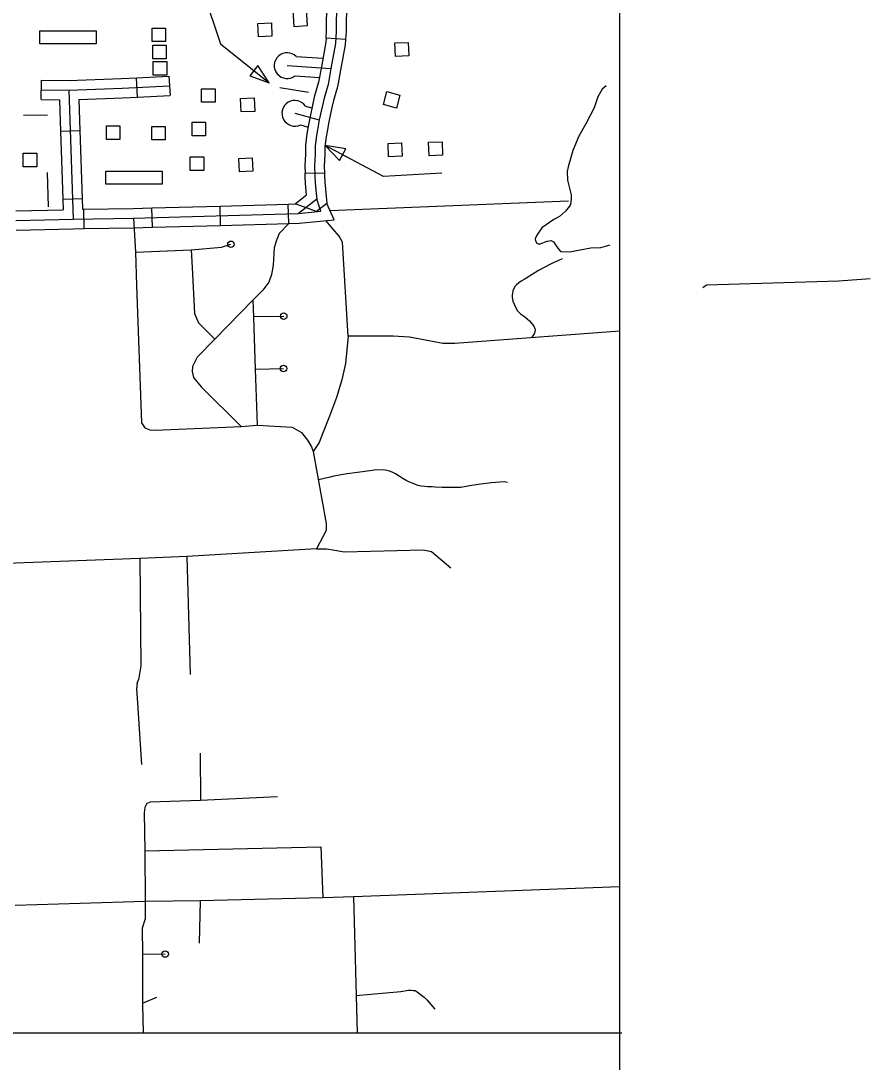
# Model space of a CAD drawing. Extents: x 1671357 to 13005564, y 567358 to 14261451.
# Drawn here: x 12758338.87 to 12758351.33, y 14259870.9 to 14259886.18 of the extents above; entities that cross this region are included whole.
import ezdxf

# ---------------------------------------------------------------- set-up
doc = ezdxf.new("R2010")
doc.units = 0
for name, color, linetype in [('2', 7, 'Continuous'), ('31', 7, 'Continuous'), ('32', 7, 'Continuous'), ('33', 7, 'Continuous'), ('34', 7, 'Continuous'), ('35', 7, 'Continuous'), ('56', 7, 'Continuous'), ('6', 7, 'Continuous')]:
    doc.layers.add(name, color=color, linetype=linetype)

msp = doc.modelspace()

# ---------------------------------------------------------------- linework, layer by layer
at = {"layer": '2'}
for p, q in [((12758347.654, 14259857.213), (12758347.654, 14259912.829)), ((12758328.593, 14259871.325), (12758347.684, 14259871.325))]:
    msp.add_line(p, q, dxfattribs=at)
at = {"layer": '31'}
msp.add_line((12758343.039, 14259883.938), (12758343.323, 14259883.947), dxfattribs=at)
for points in [[(12758343.279, 14259887.893), (12758343.431, 14259887.134), (12758343.456, 14259886.929), (12758343.477, 14259886.748), (12758343.49, 14259886.589), (12758343.501, 14259886.447), (12758343.496, 14259886.023), (12758343.485, 14259885.842), (12758343.417, 14259885.475), (12758343.374, 14259885.241), (12758343.316, 14259885.039), (12758343.244, 14259884.721), (12758343.22, 14259884.574), (12758343.204, 14259884.493), (12758343.186, 14259884.34), (12758343.184, 14259884.219), (12758343.178, 14259884.044), (12758343.182, 14259883.896), (12758343.184, 14259883.797), (12758343.196, 14259883.689), (12758343.209, 14259883.559), (12758342.943, 14259883.348)], [(12758343.348, 14259885.92), (12758343.344, 14259885.86), (12758343.277, 14259885.5), (12758343.235, 14259885.274), (12758343.178, 14259885.074), (12758343.153, 14259884.964)], [(12758343.631, 14259885.903), (12758343.626, 14259885.825), (12758343.557, 14259885.449), (12758343.512, 14259885.208), (12758343.454, 14259885.004), (12758343.43, 14259884.901)], [(12758343.153, 14259884.964), (12758343.105, 14259884.748), (12758343.08, 14259884.599), (12758343.064, 14259884.515), (12758343.044, 14259884.35), (12758343.042, 14259884.223), (12758343.036, 14259884.044), (12758343.039, 14259883.938)], [(12758343.43, 14259884.901), (12758343.384, 14259884.694), (12758343.36, 14259884.549), (12758343.345, 14259884.471), (12758343.328, 14259884.33), (12758343.326, 14259884.215), (12758343.32, 14259884.043), (12758343.323, 14259883.947)], [(12758342.892, 14259883.489), (12758343.06, 14259883.622), (12758343.055, 14259883.674), (12758343.042, 14259883.787), (12758343.04, 14259883.892), (12758343.039, 14259883.938)], [(12758343.323, 14259883.947), (12758343.324, 14259883.899), (12758343.326, 14259883.807), (12758343.338, 14259883.704), (12758343.359, 14259883.496), (12758343.206, 14259883.375)], [(12758343.206, 14259883.375), (12758342.892, 14259883.489)]]:
    msp.add_lwpolyline(points, dxfattribs=at)
msp.add_lwpolyline([(12758343.597, 14259886.947), (12758343.619, 14259886.762), (12758343.631, 14259886.6), (12758343.643, 14259886.452), (12758343.638, 14259886.018), (12758343.631, 14259885.903), (12758343.348, 14259885.92), (12758343.354, 14259886.028), (12758343.359, 14259886.442), (12758343.348, 14259886.578), (12758343.336, 14259886.734), (12758343.318, 14259886.893), (12758343.315, 14259886.912), (12758343.29, 14259887.111), (12758343.164, 14259887.737), (12758343.442, 14259887.792), (12758343.571, 14259887.156)], close=True, dxfattribs=at)
at = {"layer": '32'}
for p, q in [((12758339.166, 14259885.022), (12758339.17, 14259885.306)), ((12758340.578, 14259885.054), (12758340.564, 14259885.338)), ((12758339.45, 14259884.558), (12758339.734, 14259884.567)), ((12758339.483, 14259883.559), (12758339.767, 14259883.568)), ((12758339.798, 14259883.126), (12758339.793, 14259883.41)), ((12758340.799, 14259883.147), (12758340.791, 14259883.431)), ((12758341.799, 14259883.174), (12758341.791, 14259883.458)), ((12758342.798, 14259883.202), (12758342.791, 14259883.486))]:
    msp.add_line(p, q, dxfattribs=at)
for points in [[(12758342.774, 14259885.518), (12758343.417, 14259885.475)], [(12758342.909, 14259885.651), (12758343.3, 14259885.625)], [(12758342.89, 14259885.368), (12758343.248, 14259885.344)], [(12758339.17, 14259885.306), (12758339.607, 14259885.3)], [(12758339.567, 14259885.3), (12758340.346, 14259885.327), (12758340.564, 14259885.338)], [(12758340.352, 14259885.185), (12758341.048, 14259885.22)], [(12758340.564, 14259885.338), (12758341.041, 14259885.362), (12758341.056, 14259885.08)], [(12758339.168, 14259885.164), (12758339.572, 14259885.158), (12758339.634, 14259883.265)], [(12758339.572, 14259885.158), (12758340.352, 14259885.185)], [(12758340.578, 14259885.054), (12758341.055, 14259885.078)], [(12758339.166, 14259885.022), (12758339.434, 14259885.018), (12758339.45, 14259884.558)], [(12758339.719, 14259885.021), (12758340.358, 14259885.043), (12758340.578, 14259885.054)], [(12758339.719, 14259885.021), (12758339.734, 14259884.567)], [(12758343.045, 14259884.922), (12758343.06, 14259884.918)], [(12758343.045, 14259884.922), (12758343.138, 14259884.897)], [(12758342.887, 14259884.818), (12758343.244, 14259884.721)], [(12758342.971, 14259884.648), (12758343.083, 14259884.617)], [(12758339.45, 14259884.558), (12758339.483, 14259883.559)], [(12758339.734, 14259884.567), (12758339.767, 14259883.568)], [(12758338.795, 14259883.245), (12758339.634, 14259883.265), (12758340.519, 14259883.281), (12758342.943, 14259883.348), (12758343.27, 14259883.381), (12758343.209, 14259883.559)], [(12758339.483, 14259883.559), (12758339.488, 14259883.404)], [(12758339.767, 14259883.568), (12758339.772, 14259883.41)], [(12758338.792, 14259883.387), (12758339.488, 14259883.404)], [(12758339.772, 14259883.41), (12758339.793, 14259883.41)], [(12758339.793, 14259883.41), (12758340.516, 14259883.423), (12758340.791, 14259883.431)], [(12758340.791, 14259883.431), (12758341.791, 14259883.458)], [(12758341.791, 14259883.458), (12758342.791, 14259883.486)], [(12758342.791, 14259883.486), (12758342.892, 14259883.489)], [(12758342.798, 14259883.202), (12758342.952, 14259883.206), (12758343.462, 14259883.257), (12758343.359, 14259883.496)], [(12758338.799, 14259883.103), (12758339.637, 14259883.123), (12758339.798, 14259883.126)], [(12758339.798, 14259883.126), (12758340.522, 14259883.139), (12758340.799, 14259883.147)], [(12758340.799, 14259883.147), (12758341.799, 14259883.174)], [(12758341.799, 14259883.174), (12758342.798, 14259883.202)], [(12758348.871, 14259882.264), (12758348.926, 14259882.3), (12758350.869, 14259882.362), (12758351.328, 14259882.393)]]:
    msp.add_lwpolyline(points, dxfattribs=at)
for centre, start, end in [((12758342.774, 14259885.518), 44.7198, 307.5389), ((12758342.887, 14259884.818), 33.3493, 296.1698)]:
    msp.add_arc(centre, 0.189, start, end, dxfattribs=at)
at = {"layer": '33'}
for points in [[(12758340.519, 14259883.281), (12758340.548, 14259882.779), (12758340.565, 14259882.293)], [(12758342.8, 14259883.202), (12758342.656, 14259883.055), (12758342.622, 14259882.968), (12758342.618, 14259882.957)], [(12758342.618, 14259882.957), (12758342.583, 14259882.845), (12758342.571, 14259882.588), (12758342.547, 14259882.454), (12758342.506, 14259882.338), (12758342.42, 14259882.223), (12758342.269, 14259882.076), (12758341.713, 14259881.502), (12758341.453, 14259881.238), (12758341.388, 14259881.101), (12758341.38, 14259881.032), (12758341.403, 14259880.942), (12758341.515, 14259880.804), (12758342.102, 14259880.224)], [(12758340.548, 14259882.779), (12758341.366, 14259882.815), (12758341.813, 14259882.855), (12758341.95, 14259882.896)], [(12758341.366, 14259882.815), (12758341.38, 14259882.556)], [(12758346.808, 14259882.683), (12758346.648, 14259882.61), (12758346.544, 14259882.557), (12758346.464, 14259882.51), (12758346.37, 14259882.455), (12758346.278, 14259882.394), (12758346.252, 14259882.379), (12758346.209, 14259882.355), (12758346.171, 14259882.326), (12758346.137, 14259882.302), (12758346.122, 14259882.281), (12758346.098, 14259882.247), (12758346.086, 14259882.214), (12758346.079, 14259882.185), (12758346.077, 14259882.151), (12758346.076, 14259882.117), (12758346.088, 14259882.062), (12758346.123, 14259881.974), (12758346.156, 14259881.921), (12758346.197, 14259881.878), (12758346.256, 14259881.835), (12758346.297, 14259881.804), (12758346.332, 14259881.773), (12758346.356, 14259881.744), (12758346.378, 14259881.714), (12758346.4, 14259881.685), (12758346.41, 14259881.662), (12758346.411, 14259881.64), (12758346.407, 14259881.605), (12758346.399, 14259881.58), (12758346.36, 14259881.523)], [(12758341.38, 14259882.556), (12758341.416, 14259881.879), (12758341.473, 14259881.744), (12758341.713, 14259881.502)], [(12758340.565, 14259882.293), (12758340.638, 14259880.275), (12758340.688, 14259880.203), (12758340.76, 14259880.176), (12758340.836, 14259880.171), (12758342.102, 14259880.224), (12758342.333, 14259880.243), (12758342.846, 14259880.215), (12758342.984, 14259880.136), (12758343.074, 14259880.02), (12758343.131, 14259879.923), (12758343.158, 14259879.858), (12758343.347, 14259878.798), (12758343.346, 14259878.698), (12758343.203, 14259878.428), (12758341.301, 14259878.316), (12758340.612, 14259878.285), (12758338.658, 14259878.211), (12758338.721, 14259875.404)], [(12758340.565, 14259882.293), (12758340.565, 14259882.293)], [(12758340.565, 14259882.293), (12758340.565, 14259882.293)], [(12758342.269, 14259882.076), (12758342.281, 14259881.82), (12758342.304, 14259881.063), (12758342.333, 14259880.243)], [(12758342.275, 14259881.839), (12758342.724, 14259881.842)], [(12758342.304, 14259881.063), (12758342.722, 14259881.073)], [(12758340.576, 14259876.457), (12758340.592, 14259876.504)], [(12758340.576, 14259876.457), (12758340.565, 14259876.367), (12758340.574, 14259876.238), (12758340.636, 14259875.264)], [(12758342.635, 14259874.787), (12758341.504, 14259874.737), (12758340.767, 14259874.711), (12758340.716, 14259874.69), (12758340.688, 14259874.633), (12758340.675, 14259874.555), (12758340.689, 14259873.998), (12758340.691, 14259873.251), (12758338.785, 14259873.193)], [(12758343.298, 14259873.307), (12758341.5, 14259873.263), (12758340.691, 14259873.251)]]:
    msp.add_lwpolyline(points, dxfattribs=at)
for centre in [(12758341.95, 14259882.896), (12758342.724, 14259881.842), (12758342.722, 14259881.073)]:
    msp.add_circle(centre, 0.0474, dxfattribs=at)
at = {"layer": '34'}
msp.add_line((12758340.653, 14259871.763), (12758340.864, 14259871.847), dxfattribs=at)
for points in [[(12758347.654, 14259881.62), (12758345.234, 14259881.44), (12758345.06, 14259881.442), (12758344.905, 14259881.47), (12758344.569, 14259881.533), (12758344.329, 14259881.55), (12758343.668, 14259881.547), (12758343.589, 14259882.927), (12758343.538, 14259883.016), (12758343.446, 14259883.122), (12758343.344, 14259883.245)], [(12758343.668, 14259881.547), (12758343.633, 14259881.149), (12758343.577, 14259880.909), (12758343.497, 14259880.649), (12758343.398, 14259880.375), (12758343.292, 14259880.116), (12758343.242, 14259879.989), (12758343.158, 14259879.858)], [(12758346.009, 14259879.403), (12758345.957, 14259879.413), (12758345.772, 14259879.398), (12758345.614, 14259879.375), (12758345.452, 14259879.354), (12758345.324, 14259879.327), (12758345.153, 14259879.326), (12758345.049, 14259879.329), (12758344.944, 14259879.334), (12758344.9, 14259879.335), (12758344.834, 14259879.339), (12758344.794, 14259879.342), (12758344.74, 14259879.347), (12758344.694, 14259879.357), (12758344.649, 14259879.375), (12758344.607, 14259879.392), (12758344.562, 14259879.41), (12758344.523, 14259879.428), (12758344.46, 14259879.466), (12758344.416, 14259879.494), (12758344.363, 14259879.527), (12758344.316, 14259879.553), (12758344.275, 14259879.569), (12758344.238, 14259879.578), (12758344.211, 14259879.584), (12758344.181, 14259879.586), (12758344.05, 14259879.581), (12758344.022, 14259879.577), (12758343.808, 14259879.548), (12758343.657, 14259879.526), (12758343.569, 14259879.513), (12758343.518, 14259879.502), (12758343.458, 14259879.495), (12758343.407, 14259879.48), (12758343.335, 14259879.466), (12758343.237, 14259879.441)], [(12758343.203, 14259878.428), (12758343.353, 14259878.428), (12758343.474, 14259878.407), (12758343.609, 14259878.384), (12758344.772, 14259878.415), (12758344.891, 14259878.386), (12758345.174, 14259878.147)], [(12758340.612, 14259878.285), (12758340.629, 14259876.709), (12758340.592, 14259876.504)], [(12758341.301, 14259878.316), (12758341.353, 14259876.582)], [(12758341.498, 14259875.427), (12758341.504, 14259874.737)], [(12758340.689, 14259873.998), (12758343.27, 14259874.054), (12758343.298, 14259873.307)], [(12758347.654, 14259873.469), (12758343.748, 14259873.321), (12758343.8, 14259871.325)], [(12758343.748, 14259873.321), (12758343.298, 14259873.307)], [(12758340.691, 14259873.251), (12758340.692, 14259872.996), (12758340.649, 14259872.861), (12758340.652, 14259872.485), (12758340.653, 14259871.741), (12758340.66, 14259871.325)], [(12758341.5, 14259873.263), (12758341.483, 14259872.643)], [(12758340.652, 14259872.485), (12758340.985, 14259872.482)], [(12758343.78, 14259871.872), (12758344.44, 14259871.934), (12758344.553, 14259871.95), (12758344.593, 14259871.95), (12758344.624, 14259871.948), (12758344.654, 14259871.946), (12758344.684, 14259871.925), (12758344.727, 14259871.891), (12758344.786, 14259871.849), (12758344.825, 14259871.809), (12758344.939, 14259871.671)]]:
    msp.add_lwpolyline(points, dxfattribs=at)
msp.add_circle((12758340.985, 14259872.482), 0.0474, dxfattribs=at)
at = {"layer": '35'}
for points in [[(12758347.455, 14259885.223), (12758347.394, 14259885.173), (12758347.333, 14259885.062), (12758347.279, 14259884.899), (12758347.158, 14259884.666), (12758347.056, 14259884.483), (12758346.964, 14259884.272), (12758346.896, 14259884.032), (12758346.884, 14259883.966), (12758346.889, 14259883.839), (12758346.94, 14259883.621), (12758346.943, 14259883.561), (12758346.931, 14259883.478), (12758346.915, 14259883.455)], [(12758346.915, 14259883.455), (12758346.857, 14259883.382), (12758346.772, 14259883.303), (12758346.686, 14259883.259), (12758346.513, 14259883.138), (12758346.438, 14259883.032), (12758346.414, 14259882.974), (12758346.417, 14259882.948), (12758346.437, 14259882.911), (12758346.455, 14259882.902), (12758346.489, 14259882.901), (12758346.588, 14259882.94), (12758346.646, 14259882.952), (12758346.683, 14259882.932), (12758346.733, 14259882.857), (12758346.786, 14259882.79), (12758346.917, 14259882.786), (12758347.231, 14259882.843), (12758347.379, 14259882.847), (12758347.516, 14259882.888)]]:
    msp.add_lwpolyline(points, dxfattribs=at)
at = {"layer": '56'}
for points in [[(12758342.829, 14259886.917), (12758343.018, 14259886.928), (12758343.068, 14259886.101), (12758342.879, 14259886.089)], [(12758342.354, 14259885.94), (12758342.346, 14259886.137), (12758342.544, 14259886.145), (12758342.552, 14259885.948)], [(12758339.144, 14259885.837), (12758339.144, 14259886.027), (12758339.973, 14259886.027), (12758339.973, 14259885.837)], [(12758340.794, 14259885.872), (12758340.794, 14259886.069), (12758340.992, 14259886.069), (12758340.992, 14259885.872)], [(12758344.362, 14259885.653), (12758344.354, 14259885.85), (12758344.552, 14259885.858), (12758344.56, 14259885.661)], [(12758340.802, 14259885.618), (12758340.802, 14259885.816), (12758340.999, 14259885.816), (12758340.999, 14259885.618)], [(12758340.809, 14259885.379), (12758340.809, 14259885.577), (12758341.007, 14259885.577), (12758341.007, 14259885.379)], [(12758342.346, 14259885.52), (12758342.225, 14259885.369), (12758342.511, 14259885.263)], [(12758341.52, 14259884.981), (12758341.52, 14259885.178), (12758341.718, 14259885.178), (12758341.718, 14259884.981)], [(12758344.186, 14259884.947), (12758344.238, 14259885.137), (12758344.429, 14259885.084), (12758344.377, 14259884.894)], [(12758342.101, 14259884.838), (12758342.092, 14259885.035), (12758342.29, 14259885.043), (12758342.298, 14259884.846)], [(12758340.122, 14259884.434), (12758340.122, 14259884.632), (12758340.32, 14259884.632), (12758340.32, 14259884.434)], [(12758340.787, 14259884.429), (12758340.787, 14259884.626), (12758340.984, 14259884.626), (12758340.984, 14259884.429)], [(12758341.38, 14259884.489), (12758341.38, 14259884.686), (12758341.578, 14259884.686), (12758341.578, 14259884.489)], [(12758343.543, 14259884.125), (12758343.634, 14259884.295), (12758343.333, 14259884.347)], [(12758344.263, 14259884.179), (12758344.255, 14259884.376), (12758344.453, 14259884.384), (12758344.461, 14259884.187)], [(12758344.858, 14259884.196), (12758344.849, 14259884.393), (12758345.047, 14259884.401), (12758345.055, 14259884.204)], [(12758338.902, 14259884.033), (12758338.902, 14259884.231), (12758339.1, 14259884.231), (12758339.1, 14259884.033)], [(12758341.354, 14259883.981), (12758341.354, 14259884.178), (12758341.551, 14259884.178), (12758341.551, 14259883.981)], [(12758342.073, 14259883.958), (12758342.065, 14259884.155), (12758342.263, 14259884.164), (12758342.271, 14259883.967)], [(12758340.114, 14259883.777), (12758340.114, 14259883.967), (12758340.943, 14259883.967), (12758340.943, 14259883.777)]]:
    msp.add_lwpolyline(points, close=True, dxfattribs=at)
for points in [[(12758341.55, 14259886.569), (12758341.795, 14259885.839), (12758342.511, 14259885.263)], [(12758342.669, 14259885.195), (12758343.088, 14259885.127)], [(12758338.906, 14259884.793), (12758339.258, 14259884.797)], [(12758345.046, 14259883.939), (12758344.19, 14259883.889), (12758343.333, 14259884.347)], [(12758339.252, 14259883.949), (12758339.268, 14259883.446)]]:
    msp.add_lwpolyline(points, dxfattribs=at)
at = {"layer": '6'}
msp.add_lwpolyline([(12758346.902, 14259883.529), (12758343.397, 14259883.386)], dxfattribs=at)

doc.saveas('drawing.dxf')
